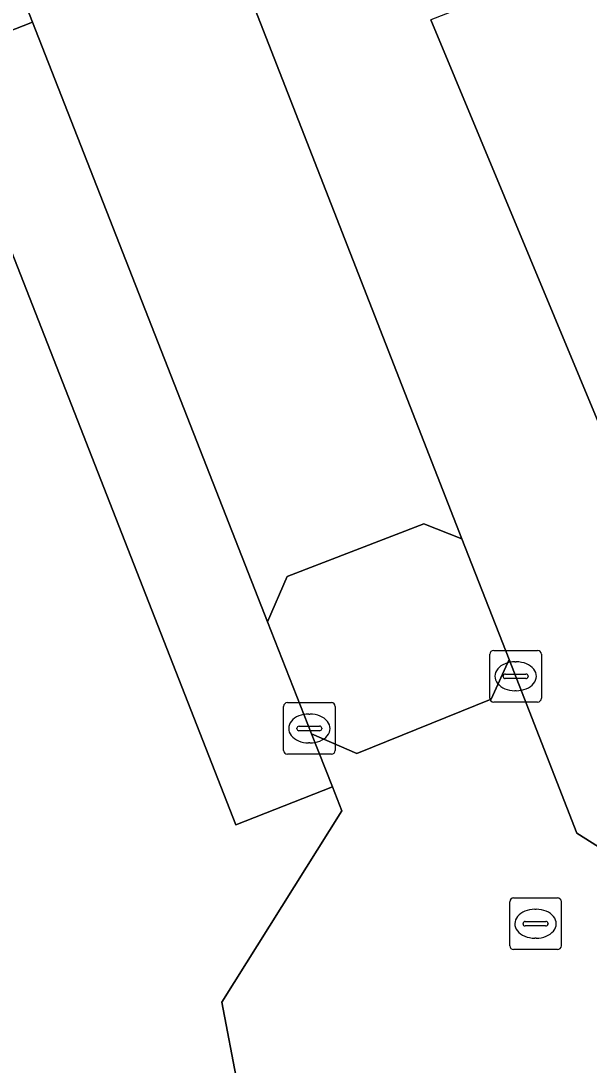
# Model space of a CAD drawing. Extents: x 160663 to 161506, y 382245 to 383291.
# Drawn here: x 161129.57 to 161140.59, y 383126.73 to 383146.96 of the extents above; entities that cross this region are included whole.
import ezdxf

# ---------------------------------------------------------------- set-up
doc = ezdxf.new("R2010")
doc.units = 0
for name, color, linetype in [('IMGEO_Kolk', 7, 'Continuous'), ('IMGEO_Pand', 7, 'Continuous'), ('IMGEO_Parkeervlak_open', 7, 'Continuous'), ('IMGEO_Rijbaan_lokaal_open', 7, 'Continuous'), ('IMGEO_Rioolput', 7, 'Continuous'), ('IMGEO_Voetpad_open', 7, 'Continuous'), ('IMGEO_Woonerf_open', 7, 'Continuous')]:
    doc.layers.add(name, color=color, linetype=linetype)

msp = doc.modelspace()

# ---------------------------------------------------------------- linework, layer by layer
at = {"layer": 'IMGEO_Kolk'}
for p, q in [((161138.737, 383134.762), (161139.589, 383134.762)), ((161138.662, 383133.836), (161138.662, 383134.688)), ((161139.15, 383134.542), (161139.175, 383134.542)), ((161139.663, 383134.688), (161139.663, 383133.836)), ((161138.921, 383134.256), (161138.921, 383134.268)), ((161139.359, 383134.219), (161138.961, 383134.219)), ((161138.964, 383134.305), (161139.362, 383134.305)), ((161139.405, 383134.268), (161139.405, 383134.256)), ((161139.173, 383133.982), (161139.148, 383133.982)), ((161134.739, 383133.751), (161135.591, 383133.751)), ((161139.589, 383133.762), (161138.737, 383133.762)), ((161134.664, 383132.825), (161134.664, 383133.677)), ((161135.152, 383133.531), (161135.177, 383133.531)), ((161135.665, 383133.677), (161135.665, 383132.825)), ((161134.923, 383133.245), (161134.923, 383133.257)), ((161135.361, 383133.208), (161134.963, 383133.208)), ((161134.966, 383133.294), (161135.364, 383133.294)), ((161135.407, 383133.257), (161135.407, 383133.245)), ((161135.175, 383132.971), (161135.15, 383132.971)), ((161135.591, 383132.751), (161134.739, 383132.751))]:
    msp.add_line(p, q, dxfattribs=at)
for points in [[(161138.737, 383134.762), (161139.589, 383134.762)], [(161138.662, 383133.836), (161138.662, 383134.688)], [(161139.663, 383134.688), (161139.663, 383133.836)], [(161134.739, 383133.751), (161135.591, 383133.751)], [(161139.589, 383133.762), (161138.737, 383133.762)], [(161134.664, 383132.825), (161134.664, 383133.677)], [(161135.665, 383133.677), (161135.665, 383132.825)], [(161135.591, 383132.751), (161134.739, 383132.751)]]:
    msp.add_lwpolyline(points, dxfattribs=at)
for centre, radius, start, end in [((161138.739, 383134.686), 0.0765, 91.552, 178.448), ((161138.739, 383134.686), 0.0765, 91.552, 178.448), ((161139.587, 383134.686), 0.0765, 1.552, 88.448), ((161139.587, 383134.686), 0.0765, 1.552, 88.448), ((161138.961, 383134.265), 0.0403, 85.8775, 175.7526), ((161138.958, 383134.255), 0.0366, 178.938, 274.7102), ((161139.362, 383134.262), 0.043, 264.8664, 352.4533), ((161139.366, 383134.267), 0.0386, 1.7309, 96.639), ((161134.741, 383133.675), 0.0765, 91.552, 178.448), ((161134.741, 383133.675), 0.0765, 91.552, 178.448), ((161135.589, 383133.675), 0.0765, 1.552, 88.448), ((161135.589, 383133.675), 0.0765, 1.552, 88.448), ((161138.739, 383133.838), 0.0765, 181.552, 268.448), ((161138.739, 383133.838), 0.0765, 181.552, 268.448), ((161139.587, 383133.838), 0.0765, 271.552, 358.448), ((161139.587, 383133.838), 0.0765, 271.552, 358.448), ((161134.963, 383133.254), 0.0403, 85.8775, 175.7526), ((161134.96, 383133.244), 0.0366, 178.938, 274.7102), ((161135.364, 383133.251), 0.043, 264.8664, 352.4533), ((161135.368, 383133.256), 0.0386, 1.7309, 96.639), ((161134.741, 383132.827), 0.0765, 181.552, 268.448), ((161134.741, 383132.827), 0.0765, 181.552, 268.448), ((161135.589, 383132.827), 0.0765, 271.552, 358.448), ((161135.589, 383132.827), 0.0765, 271.552, 358.448)]:
    msp.add_arc(centre, radius, start, end, dxfattribs=at)
for centre, major_axis, ratio, start_param, end_param in [((161139.149, 383134.262), (-0.387, 0.002), 0.722429, 4.712389, 7.853982), ((161139.174, 383134.262), (-0.39, 0.002), 0.717154, 1.570796, 4.712389), ((161135.151, 383133.251), (-0.387, 0.002), 0.722429, 4.712389, 7.853982), ((161135.176, 383133.251), (-0.39, 0.002), 0.717154, 1.570796, 4.712389)]:
    msp.add_ellipse(centre, major_axis=major_axis, ratio=ratio, start_param=start_param, end_param=end_param, dxfattribs=at)
at = {"layer": 'IMGEO_Pand'}
msp.add_lwpolyline([(161147.876, 383150.976), (161137.518, 383146.979), (161140.874, 383138.924), (161149.641, 383147.54)], close=True, dxfattribs=at)
at = {"layer": 'IMGEO_Parkeervlak_open'}
msp.add_lwpolyline([(161129.801, 383146.932), (161127.933, 383146.199), (161133.742, 383131.385), (161135.611, 383132.118), (161135.206, 383133.15), (161134.356, 383135.317)], close=True, dxfattribs=at)
at = {"layer": 'IMGEO_Rijbaan_lokaal_open'}
msp.add_lwpolyline([(161138.12, 383136.927), (161137.382, 383137.217), (161134.733, 383136.197), (161134.356, 383135.317), (161135.206, 383133.15), (161136.088, 383132.765), (161138.689, 383133.816), (161139.034, 383134.588)], close=True, dxfattribs=at)
at = {"layer": 'IMGEO_Rioolput'}
for p, q in [((161139.047, 383129.043), (161139.047, 383129.895)), ((161139.122, 383129.969), (161139.974, 383129.969)), ((161140.048, 383129.895), (161140.048, 383129.043)), ((161139.535, 383129.749), (161139.56, 383129.749)), ((161139.349, 383129.512), (161139.747, 383129.512)), ((161139.306, 383129.463), (161139.306, 383129.475)), ((161139.744, 383129.426), (161139.346, 383129.426)), ((161139.79, 383129.475), (161139.79, 383129.463)), ((161139.558, 383129.189), (161139.533, 383129.189)), ((161139.974, 383128.969), (161139.122, 383128.969))]:
    msp.add_line(p, q, dxfattribs=at)
for points in [[(161139.047, 383129.043), (161139.047, 383129.895)], [(161139.122, 383129.969), (161139.974, 383129.969)], [(161140.048, 383129.895), (161140.048, 383129.043)], [(161139.974, 383128.969), (161139.122, 383128.969)]]:
    msp.add_lwpolyline(points, dxfattribs=at)
for centre, radius, start, end in [((161139.124, 383129.893), 0.0765, 91.552, 178.448), ((161139.124, 383129.893), 0.0765, 91.552, 178.448), ((161139.972, 383129.893), 0.0765, 1.552, 88.448), ((161139.972, 383129.893), 0.0765, 1.552, 88.448), ((161139.346, 383129.472), 0.0403, 85.8775, 175.7526), ((161139.751, 383129.474), 0.0386, 1.7309, 96.639), ((161139.343, 383129.462), 0.0366, 178.938, 274.7102), ((161139.747, 383129.469), 0.043, 264.8664, 352.4533), ((161139.124, 383129.045), 0.0765, 181.552, 268.448), ((161139.124, 383129.045), 0.0765, 181.552, 268.448), ((161139.972, 383129.045), 0.0765, 271.552, 358.448), ((161139.972, 383129.045), 0.0765, 271.552, 358.448)]:
    msp.add_arc(centre, radius, start, end, dxfattribs=at)
for centre, major_axis, ratio, start_param, end_param in [((161139.534, 383129.469), (-0.387, 0.002), 0.722429, 4.712389, 7.853982), ((161139.559, 383129.469), (-0.39, 0.002), 0.717154, 1.570796, 4.712389)]:
    msp.add_ellipse(centre, major_axis=major_axis, ratio=ratio, start_param=start_param, end_param=end_param, dxfattribs=at)
at = {"layer": 'IMGEO_Voetpad_open'}
msp.add_lwpolyline([(161096.232, 383065.041), (161097.948, 383067.723), (161100.236, 383068.269), (161101.27, 383070.058), (161102.587, 383072.301), (161107.023, 383080.092), (161110.056, 383085.418), (161110.781, 383085.656), (161120.09, 383100.134), (161120.161, 383100.245), (161118.207, 383101.501), (161124.761, 383111.696), (161126.716, 383110.439), (161127.839, 383112.186), (161127.679, 383113.208), (161135.448, 383125.333), (161133.773, 383126.361), (161133.469, 383127.948), (161135.792, 383131.655), (161135.611, 383132.118), (161133.742, 383131.385), (161127.933, 383146.199), (161129.801, 383146.932), (161126.39, 383155.632)], dxfattribs=at)
at = {"layer": 'IMGEO_Woonerf_open'}
for points in [[(161126.39, 383155.632), (161129.801, 383146.932), (161134.356, 383135.317), (161134.733, 383136.197), (161137.382, 383137.217), (161138.12, 383136.927), (161130.21, 383157.169)], [(161130.21, 383157.169), (161138.12, 383136.927), (161139.034, 383134.588), (161140.349, 383131.225), (161142.362, 383129.951), (161143.189, 383129.962), (161146.791, 383130.012), (161148.063, 383130.922), (161146.227, 383132.301), (161142.883, 383135.27), (161141.404, 383136.895), (161140.874, 383138.924), (161137.518, 383146.979)], [(161145.902, 383126.174), (161147.93, 383128.951), (161147.405, 383129.345), (161147.492, 383129.465), (161146.791, 383130.012), (161143.189, 383129.962), (161142.362, 383129.951), (161140.349, 383131.225), (161139.034, 383134.588), (161138.689, 383133.816), (161136.088, 383132.765), (161135.206, 383133.15), (161135.611, 383132.118), (161135.792, 383131.655), (161133.469, 383127.948), (161133.773, 383126.361)]]:
    msp.add_lwpolyline(points, dxfattribs=at)

doc.saveas('drawing.dxf')
